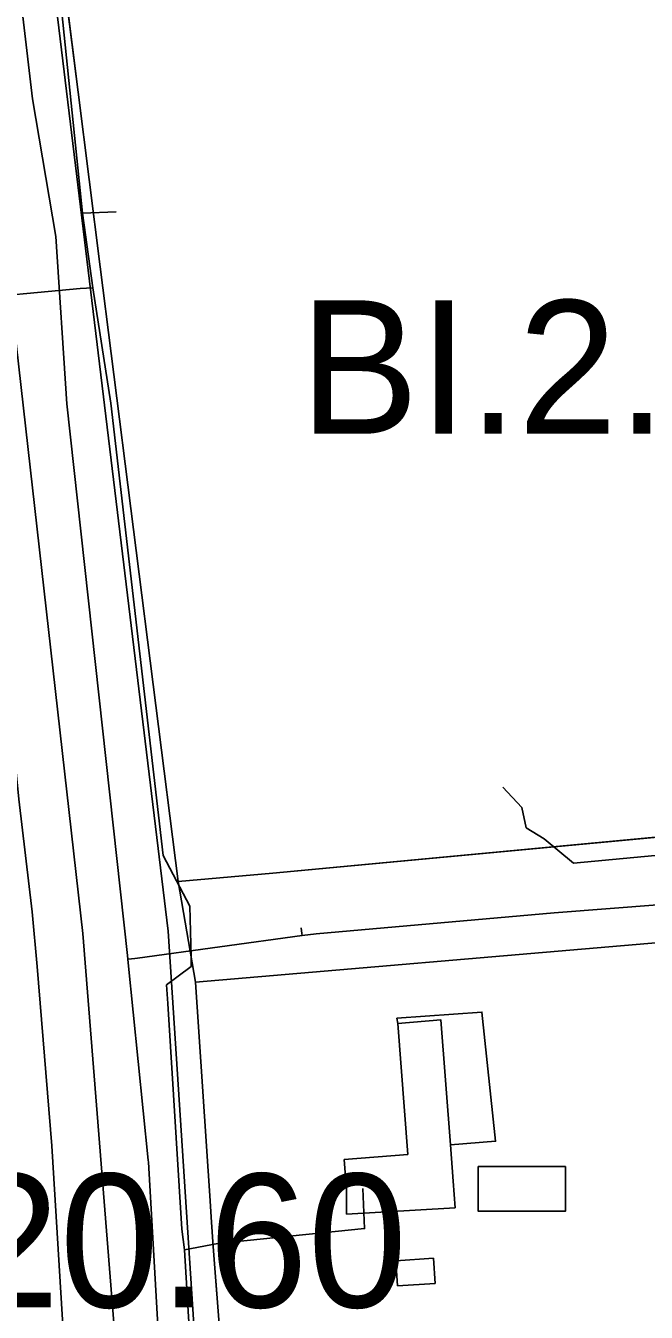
# Model space of a CAD drawing. Extents: x -690419 to -685080, y -987825 to -981190.
# Drawn here: x -687464.7 to -687418.2, y -984737.9 to -984641.6 of the extents above; entities that cross this region are included whole.
import ezdxf

# ---------------------------------------------------------------- set-up
doc = ezdxf.new("R2010")
doc.units = 0
for name, color, linetype in [('_DOPLNĚK BUDOVY', 7, 'Continuous'), ('Kanalizace stoka bez rozlišení (N)', 7, 'Continuous'), ('Kanalizace stoka bez rozlišení (S)', 7, 'Continuous'), ('Plochy bydlení individuální BI (S)', 7, 'Continuous'), ('Plochy dopravy silniční DS (S)', 7, 'Continuous'), ('Plochy veřejná prostranství všeobecná PU (S)', 7, 'Continuous'), ('Plynovod STL (S)', 7, 'Continuous'), ('Regulační bloky STABILIZOVANÉ (S)', 7, 'Continuous'), ('Regulační kódy STABILIZOVANÉ (S)', 7, 'Continuous'), ('Silnice III třídy (S) - osa', 7, 'Continuous'), ('Spoje - komunikační vedení bez rozlišení provozovanál (S)', 7, 'Continuous'), ('Vodovodní řady (S)', 7, 'Continuous')]:
    doc.layers.add(name, color=color, linetype=linetype)

msp = doc.modelspace()

# ---------------------------------------------------------------- linework, layer by layer
at = {"layer": '_DOPLNĚK BUDOVY'}
for p, q in [((-687436.92, -984715.91), (-687436.85, -984716.29)), ((-687436.85, -984716.29), (-687433.63, -984716.02)), ((-687433.63, -984716.02), (-687432.91, -984725.38)), ((-687436.09, -984726.12), (-687440.86, -984726.5)), ((-687440.86, -984726.5), (-687440.69, -984728.74)), ((-687440.69, -984728.74), (-687440.69, -984730.592)), ((-687440.69, -984730.592), (-687432.54, -984730.11)), ((-687436.87, -984735.95), (-687434.04, -984735.78))]:
    msp.add_line(p, q, dxfattribs=at)
for points in [[(-687432.91, -984725.38), (-687429.52, -984725.12), (-687430.55, -984715.45), (-687436.92, -984715.91)], [(-687432.91, -984725.38), (-687433.63, -984716.02), (-687436.85, -984716.29), (-687436.09, -984726.12)], [(-687432.54, -984730.11), (-687432.69, -984728.12), (-687432.91, -984725.38)], [(-687434.04, -984735.78), (-687434.18, -984733.88), (-687437.01, -984734.09), (-687436.87, -984735.95)]]:
    msp.add_lwpolyline(points, dxfattribs=at)
msp.add_lwpolyline([(-687430.821, -984727.023), (-687424.291, -984727.023), (-687424.291, -984730.362), (-687430.821, -984730.362)], close=True, dxfattribs=at)
at = {"layer": 'Kanalizace stoka bez rozlišení (N)'}
msp.add_lwpolyline([(-687454.06, -984709.38), (-687468.652, -984589.102), (-687473.612, -984548.054)], dxfattribs=at)
at = {"layer": 'Kanalizace stoka bez rozlišení (S)'}
msp.add_lwpolyline([(-687392.078, -985146.931), (-687424.83, -985143.88), (-687426.305, -985094.669), (-687429.473, -985050.153), (-687430.33, -985038.35), (-687434.94, -984989.98), (-687435.131, -984986.196), (-687437.55, -984938.31), (-687441.23, -984884.95), (-687443.75, -984848.94), (-687445.9, -984822.68), (-687447.6, -984797.2), (-687451.32, -984751.48), (-687454.06, -984709.38)], dxfattribs=at)
at = {"layer": 'Plochy bydlení individuální BI (S)'}
msp.add_lwpolyline([(-687355.38, -984603.57), (-687384.02, -984650.8), (-687385.82, -984654.91), (-687386.27, -984657.52), (-687386.46, -984660.34), (-687386.15, -984666.15), (-687383.78, -984699.27), (-687414.89, -984702.1), (-687446.22, -984705.04), (-687453.31, -984705.66), (-687458.33, -984666.11), (-687459.15, -984659.62), (-687460.81, -984646.53), (-687461.93, -984637.7)], dxfattribs=at)
msp.add_lwpolyline([(-687442.55, -984844.81), (-687444.42, -984819.72), (-687444.77, -984815.07), (-687445.44, -984805.21), (-687446.27, -984792.95), (-687447.76, -984772.9), (-687449.14, -984753.04), (-687450.7, -984733.01), (-687450.82, -984731.19), (-687450.95, -984729.2), (-687452.02, -984713.2), (-687418.1, -984710.32), (-687383.12, -984707.49), (-687381.63, -984727.76), (-687380.22, -984747.69), (-687378.75, -984767.68), (-687377.37, -984787.61), (-687376.31, -984800.05), (-687388, -984819.22), (-687401.5, -984841.37), (-687407.79, -984841.95)], close=True, dxfattribs=at)
at = {"layer": 'Plochy dopravy silniční DS (S)'}
for p, q in [((-687461.93, -984637.7), (-687460.81, -984646.53)), ((-687460.81, -984646.53), (-687459.15, -984659.62)), ((-687459.15, -984659.62), (-687458.33, -984666.11)), ((-687458.33, -984666.11), (-687453.31, -984705.66)), ((-687453.31, -984705.66), (-687452.02, -984713.2)), ((-687452.02, -984713.2), (-687450.95, -984729.2)), ((-687450.95, -984729.2), (-687450.82, -984731.19)), ((-687450.82, -984731.19), (-687450.7, -984733.01)), ((-687450.7, -984733.01), (-687449.14, -984753.04))]:
    msp.add_line(p, q, dxfattribs=at)
at = {"layer": 'Plochy veřejná prostranství všeobecná PU (S)'}
for p, q in [((-687446.22, -984705.04), (-687414.89, -984702.1)), ((-687453.31, -984705.66), (-687446.22, -984705.04)), ((-687452.02, -984713.2), (-687453.31, -984705.66)), ((-687418.1, -984710.32), (-687452.02, -984713.2))]:
    msp.add_line(p, q, dxfattribs=at)
at = {"layer": 'Plynovod STL (S)'}
msp.add_lwpolyline([(-687472.52, -984636.54), (-687470.85, -984649.52), (-687470.69, -984650.69), (-687470.642, -984651.138), (-687468.89, -984667.39), (-687466.94, -984682.98), (-687465.26, -984699.5), (-687464.26, -984707.93), (-687463.87, -984712.04), (-687462.78, -984725.46), (-687461.91, -984739.73), (-687461.87, -984739.88), (-687460.68, -984752.96), (-687459.84, -984764.91), (-687458.95, -984776.43), (-687459.05, -984776.93), (-687458.31, -984787.08), (-687457.39, -984798.63), (-687456.47, -984812.52), (-687455.81, -984820.63), (-687455.7, -984825.14), (-687454.99, -984836.77)], dxfattribs=at)
at = {"layer": 'Regulační bloky STABILIZOVANÉ (S)'}
for p, q in [((-687461.93, -984637.7), (-687460.81, -984646.53)), ((-687460.81, -984646.53), (-687459.15, -984659.62)), ((-687459.15, -984659.62), (-687458.33, -984666.11)), ((-687458.33, -984666.11), (-687453.31, -984705.66)), ((-687446.22, -984705.04), (-687414.89, -984702.1)), ((-687453.31, -984705.66), (-687446.22, -984705.04)), ((-687452.02, -984713.2), (-687453.31, -984705.66)), ((-687453.31, -984705.66), (-687452.02, -984713.2)), ((-687418.1, -984710.32), (-687452.02, -984713.2)), ((-687452.02, -984713.2), (-687450.95, -984729.2)), ((-687450.95, -984729.2), (-687450.82, -984731.19)), ((-687450.82, -984731.19), (-687450.7, -984733.01)), ((-687450.7, -984733.01), (-687449.14, -984753.04))]:
    msp.add_line(p, q, dxfattribs=at)
msp.add_lwpolyline([(-687355.38, -984603.57), (-687384.02, -984650.8), (-687385.82, -984654.91), (-687386.27, -984657.52), (-687386.46, -984660.34), (-687386.15, -984666.15), (-687383.78, -984699.27), (-687414.89, -984702.1), (-687446.22, -984705.04), (-687453.31, -984705.66), (-687458.33, -984666.11), (-687459.15, -984659.62), (-687460.81, -984646.53), (-687461.93, -984637.7)], dxfattribs=at)
msp.add_lwpolyline([(-687442.55, -984844.81), (-687444.42, -984819.72), (-687444.77, -984815.07), (-687445.44, -984805.21), (-687446.27, -984792.95), (-687447.76, -984772.9), (-687449.14, -984753.04), (-687450.7, -984733.01), (-687450.82, -984731.19), (-687450.95, -984729.2), (-687452.02, -984713.2), (-687418.1, -984710.32), (-687383.12, -984707.49), (-687381.63, -984727.76), (-687380.22, -984747.69), (-687378.75, -984767.68), (-687377.37, -984787.61), (-687376.31, -984800.05), (-687388, -984819.22), (-687401.5, -984841.37), (-687407.79, -984841.95)], close=True, dxfattribs=at)
at = {"layer": 'Silnice III třídy (S) - osa'}
msp.add_lwpolyline([(-687426.145, -985193.025), (-687427.663, -985176.344), (-687434.295, -985050.204), (-687449.366, -984849.544), (-687450.724, -984831.867), (-687460.457, -984709.567), (-687466.834, -984653.404), (-687473.879, -984591.58), (-687477.579, -984562.99), (-687478.549, -984554.59), (-687484.289, -984503.6), (-687485.289, -984490.62), (-687485.679, -984479.05)], dxfattribs=at)
at = {"layer": 'Spoje - komunikační vedení bez rozlišení provozovanál (S)'}
for points in [[(-687460.48, -984655.6), (-687462.04, -984640.57), (-687464.03, -984626.48), (-687464.35, -984622.66), (-687464.35, -984621.84)], [(-687473.94, -984653.42), (-687470.47, -984653.81), (-687469.76, -984662.1), (-687460.65, -984661.25), (-687459.7, -984661.19)], [(-687460.48, -984655.6), (-687457.96, -984655.5)], [(-687460.48, -984655.6), (-687459.7, -984661.19)], [(-687454.09, -984714.81), (-687454.18, -984713.41), (-687452.34, -984712.04), (-687452.34, -984711.32), (-687452.45, -984707.51), (-687454.45, -984703.72), (-687458.37, -984669.83), (-687459.7, -984661.19)], [(-687401.87, -984702.25), (-687423.68, -984704.3), (-687425.88, -984702.48), (-687427.23, -984701.64), (-687427.56, -984700.13), (-687428.99, -984698.61)], [(-687452.85, -984733.25), (-687453.04, -984731.71), (-687454.09, -984714.81)], [(-687452.85, -984733.25), (-687450.33, -984732.78), (-687439.34, -984731.66), (-687439.48, -984728.65)], [(-687451.85, -984747.09), (-687452.46, -984739.63), (-687452.48, -984739.1), (-687452.85, -984733.25)]]:
    msp.add_lwpolyline(points, dxfattribs=at)
at = {"layer": 'Vodovodní řady (S)'}
for points in [[(-687457.11, -984711.22), (-687461.65, -984669.891), (-687462.481, -984657.358), (-687464.22, -984647.05), (-687475.16, -984554.297)], [(-687377.98, -984703.75), (-687396.86, -984705.73), (-687401.56, -984706.18), (-687425.12, -984708), (-687442.97, -984709.59), (-687444.03, -984709.72)], [(-687444.03, -984709.72), (-687456.36, -984711.42), (-687456.55, -984711.43), (-687456.81, -984711.45)], [(-687444.09, -984709.13), (-687444.05, -984709.55)], [(-687444.05, -984709.55), (-687444.03, -984709.72)], [(-687457.09, -984711.48), (-687457.11, -984711.22)], [(-687456.81, -984711.45), (-687457.09, -984711.48)], [(-687457.06, -984711.75), (-687457.09, -984711.48)], [(-687455.552, -984726.532), (-687457.06, -984711.75)], [(-687455.535, -984726.689), (-687455.552, -984726.532)], [(-687447.276, -984853.683), (-687448.408, -984824.845), (-687448.55, -984822.89), (-687451.909, -984780.392), (-687453.196, -984760.034), (-687454.731, -984740.676), (-687455.535, -984726.689)]]:
    msp.add_lwpolyline(points, dxfattribs=at)

# ---------------------------------------------------------------- texts
at = {"layer": 'Regulační kódy STABILIZOVANÉ (S)'}
for s, p in [('BI.2.20.60', (-687444.197, -984672.13)), ('BI.1.20.60', (-687497.126, -984737.561))]:
    msp.add_text(s, height=10, dxfattribs=at).set_placement(p)

doc.saveas('drawing.dxf')
